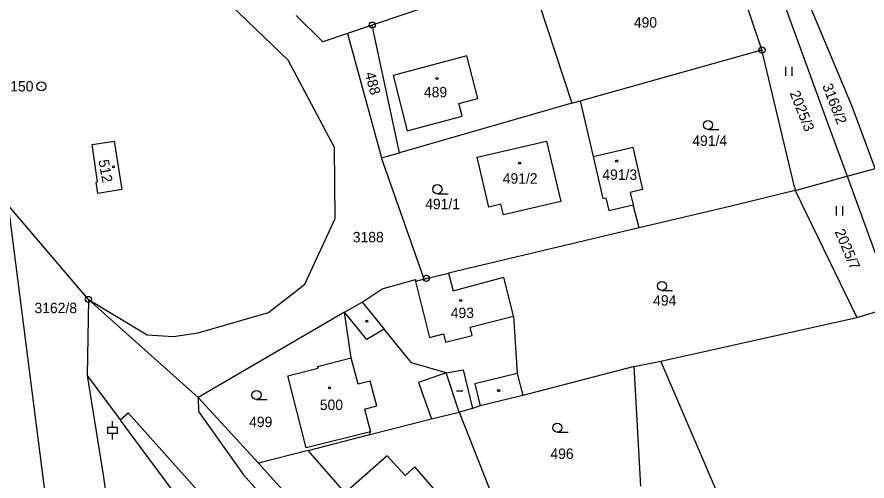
# Model space of a CAD drawing. Extents: x -736345 to -729997, y -1130177 to -1122501.
# Drawn here: x -733345 to -733206, y -1127173.3 to -1127097.5 of the extents above; entities that cross this region are included whole.
import ezdxf

# ---------------------------------------------------------------- set-up
doc = ezdxf.new("R2010")
doc.units = 0
for name, color, linetype in [('Vrstva 1', 7, 'Continuous'), ('Vrstva 10', 7, 'Continuous'), ('Vrstva 17', 7, 'Continuous'), ('Vrstva 18', 7, 'Continuous'), ('Vrstva 19', 7, 'Continuous'), ('Vrstva 25', 7, 'Continuous'), ('Vrstva 4', 7, 'Continuous')]:
    doc.layers.add(name, color=color, linetype=linetype)

msp = doc.modelspace()

# ---------------------------------------------------------------- linework, layer by layer
at = {"layer": 'Vrstva 1'}
for points in [[(-733208.47, -1127112.14), (-733230.91, -1127058.57)], [(-733232.79, -1127059.15), (-733212.88, -1127113.78)], [(-733300.68, -1127104.6), (-733332.51, -1127074.01)], [(-733223.22, -1127102.91), (-733230.62, -1127080.97)], [(-733276.25, -1127095.25), (-733286.92, -1127098.85)], [(-733259.62, -1127095.39), (-733254.3, -1127111.59)], [(-733295, -1127101.56), (-733299.37, -1127097.28)], [(-733286.92, -1127098.85), (-733290.99, -1127100.23)], [(-733282.45, -1127119.72), (-733286.92, -1127098.85)], [(-733290.99, -1127100.23), (-733295, -1127101.56)], [(-733290.99, -1127100.23), (-733285.39, -1127120.55)], [(-733252.92, -1127111.2), (-733223.22, -1127102.91)], [(-733217.88, -1127125.29), (-733223.22, -1127102.91)], [(-733293.08, -1127118.82), (-733300.68, -1127104.6)], [(-733254.3, -1127111.59), (-733282.45, -1127119.72)], [(-733254.3, -1127111.59), (-733252.92, -1127111.2)], [(-733252.92, -1127111.2), (-733250.82, -1127120.31)], [(-733204.73, -1127122.3), (-733208.47, -1127112.14)], [(-733212.88, -1127113.78), (-733209.31, -1127123.55)], [(-733333.32, -1127143.66), (-733354.98, -1127118.29)], [(-733332.72, -1127118.37), (-733329.13, -1127117.81)], [(-733331.85, -1127124.47), (-733332.72, -1127118.37)], [(-733329.13, -1127117.81), (-733327.88, -1127125.73)], [(-733269.75, -1127120.44), (-733258.42, -1127117.79)], [(-733258.42, -1127117.79), (-733256.11, -1127127.67)], [(-733293.01, -1127130.46), (-733293.08, -1127118.82)], [(-733285.39, -1127120.55), (-733282.45, -1127119.72)], [(-733250.82, -1127120.31), (-733246.35, -1127119.28)], [(-733246.35, -1127119.28), (-733244.31, -1127118.81)], [(-733244.31, -1127118.81), (-733242.72, -1127125.7)], [(-733278.44, -1127140.34), (-733285.39, -1127120.55)], [(-733267.89, -1127128.6), (-733269.75, -1127120.44)], [(-733250.82, -1127120.31), (-733249.23, -1127127.2)], [(-733209.31, -1127123.55), (-733204.73, -1127122.3)], [(-733217.8, -1127125.88), (-733209.31, -1127123.55)], [(-733209.31, -1127123.55), (-733201.54, -1127144.79)], [(-733332.05, -1127124.49), (-733331.85, -1127124.47)], [(-733331.79, -1127126.37), (-733332.05, -1127124.49)], [(-733217.88, -1127125.29), (-733217.8, -1127125.88)], [(-733327.88, -1127125.73), (-733331.79, -1127126.37)], [(-733242.72, -1127125.7), (-733244.76, -1127126.17)], [(-733244.76, -1127126.17), (-733244.29, -1127128.21)], [(-733217.8, -1127125.88), (-733228.27, -1127128.41)], [(-733217.8, -1127125.88), (-733207.69, -1127146.6)], [(-733265.9, -1127128.11), (-733267.89, -1127128.6)], [(-733265.49, -1127129.86), (-733265.9, -1127128.11)], [(-733256.11, -1127127.67), (-733265.49, -1127129.86)], [(-733249.23, -1127127.2), (-733248.73, -1127127.09)], [(-733248.73, -1127127.09), (-733248.26, -1127129.12)], [(-733248.26, -1127129.12), (-733244.29, -1127128.21)], [(-733243.31, -1127131.97), (-733244.29, -1127128.21)], [(-733228.27, -1127128.41), (-733243.31, -1127131.97)], [(-733297.96, -1127141.17), (-733293.01, -1127130.46)], [(-733243.31, -1127131.97), (-733274.47, -1127139.4)], [(-733278.06, -1127140.22), (-733274.47, -1127139.4)], [(-733274.47, -1127139.4), (-733273.71, -1127142.25)], [(-733285.28, -1127141.95), (-733279.85, -1127140.41)], [(-733279.85, -1127140.41), (-733279.84, -1127140.76)], [(-733278.44, -1127140.34), (-733279.84, -1127140.76)], [(-733278.44, -1127140.34), (-733278.06, -1127140.22)], [(-733273.71, -1127142.25), (-733265.44, -1127140.05)], [(-733263.81, -1127146.39), (-733265.44, -1127140.05)], [(-733303.9, -1127145.82), (-733297.96, -1127141.17)], [(-733288.56, -1127144.09), (-733285.28, -1127141.95)], [(-733333.32, -1127143.66), (-733333.52, -1127156.11)], [(-733315.36, -1127159.7), (-733333.32, -1127143.66)], [(-733333.32, -1127143.66), (-733323.74, -1127149.43)], [(-733291.45, -1127145.77), (-733288.56, -1127144.09)], [(-733288.56, -1127144.09), (-733284.97, -1127148.51)], [(-733207.69, -1127146.6), (-733201.54, -1127144.79)], [(-733315.38, -1127149.1), (-733303.9, -1127145.82)], [(-733291.45, -1127145.77), (-733315.36, -1127159.7)], [(-733290.37, -1127153.19), (-733291.45, -1127145.77)], [(-733263.81, -1127146.39), (-733263.24, -1127155.76)], [(-733239.76, -1127153.73), (-733207.69, -1127146.6)], [(-733319.4, -1127149.7), (-733315.38, -1127149.1)], [(-733280.5, -1127154), (-733284.97, -1127148.51)], [(-733323.74, -1127149.43), (-733319.4, -1127149.7)], [(-733295.85, -1127154.6), (-733290.37, -1127153.19)], [(-733295.77, -1127154.88), (-733295.85, -1127154.6)], [(-733274.83, -1127155.67), (-733280.5, -1127154)], [(-733244.12, -1127154.64), (-733262.3, -1127159.34)], [(-733244.12, -1127154.64), (-733239.76, -1127153.73)], [(-733243.02, -1127174.19), (-733244.12, -1127154.64)], [(-733211.22, -1127220.18), (-733239.76, -1127153.73)], [(-733300.73, -1127156.16), (-733295.77, -1127154.88)], [(-733272.72, -1127162.06), (-733274.83, -1127155.67)], [(-733263.24, -1127155.76), (-733262.3, -1127159.34)], [(-733333.52, -1127156.11), (-733330.83, -1127172.68)], [(-733333.52, -1127156.11), (-733328.14, -1127163.34)], [(-733297.75, -1127167.91), (-733300.73, -1127156.16)], [(-733315.36, -1127159.7), (-733305.5, -1127170.44)], [(-733262.3, -1127159.34), (-733269.26, -1127161.07)], [(-733270.53, -1127161.47), (-733272.72, -1127162.06)], [(-733269.26, -1127161.07), (-733270.53, -1127161.47)], [(-733328.14, -1127163.34), (-733326.82, -1127162.2)], [(-733326.82, -1127162.2), (-733290.7, -1127202.63)], [(-733277.25, -1127163.17), (-733272.72, -1127162.06)], [(-733272.72, -1127162.06), (-733267.69, -1127174.76)], [(-733328.14, -1127163.34), (-733327.94, -1127163.62)], [(-733327.94, -1127163.62), (-733316.07, -1127179.62)], [(-733287.34, -1127165.74), (-733277.25, -1127163.17)], [(-733287.19, -1127165.29), (-733297.75, -1127167.91)], [(-733297.38, -1127168.34), (-733287.34, -1127165.74)], [(-733287.34, -1127165.74), (-733287.19, -1127165.29)], [(-733297.38, -1127168.34), (-733305.5, -1127170.44)], [(-733291.35, -1127175.28), (-733297.38, -1127168.34)], [(-733305.5, -1127170.44), (-733285.5, -1127192.64)], [(-733330.83, -1127172.68), (-733329.48, -1127182.41)]]:
    msp.add_lwpolyline(points, dxfattribs=at)
at = {"layer": 'Vrstva 10'}
msp.add_lwpolyline([(-733338.29, -1127191.91), (-733347.86, -1127117.24)], dxfattribs=at)
at = {"layer": 'Vrstva 25'}
for points in [[(-733219.307, -1127107.145), (-733219.307, -1127105.645)], [(-733218.273, -1127107.145), (-733218.273, -1127105.645)], [(-733232.03, -1127115.91), (-733230.28, -1127115.91)], [(-733276.27, -1127126.41), (-733274.52, -1127126.41)], [(-733211.057, -1127129.955), (-733211.057, -1127128.455)], [(-733210.023, -1127129.955), (-733210.023, -1127128.455)], [(-733239.57, -1127142.22), (-733237.82, -1127142.22)], [(-733273.14, -1127158.62), (-733272.14, -1127158.62)], [(-733305.84, -1127160.04), (-733304.09, -1127160.04)], [(-733329.39, -1127164.56), (-733329.39, -1127163.56)], [(-733328.64, -1127165.56), (-733330.14, -1127165.56), (-733330.14, -1127164.56), (-733328.64, -1127164.56), (-733328.64, -1127165.56)], [(-733329.39, -1127166.56), (-733329.39, -1127165.56)], [(-733256.67, -1127165.37), (-733254.92, -1127165.37)]]:
    msp.add_lwpolyline(points, dxfattribs=at)
for centre, radius in [((-733286.92, -1127098.85), 0.5), ((-733286.92, -1127098.85), 0.032), ((-733223.22, -1127102.91), 0.5), ((-733223.22, -1127102.91), 0.032), ((-733276.34, -1127107.58), 0.175), ((-733341.02, -1127108.84), 0.75), ((-733341.02, -1127108.84), 0.032), ((-733232.03, -1127115.16), 0.75), ((-733262.84, -1127121.39), 0.175), ((-733246.96, -1127121.06), 0.175), ((-733329.22, -1127122.01), 0.174), ((-733276.27, -1127125.66), 0.75), ((-733278.06, -1127140.22), 0.5), ((-733278.06, -1127140.22), 0.032), ((-733239.57, -1127141.47), 0.75), ((-733333.32, -1127143.66), 0.5), ((-733333.32, -1127143.66), 0.032), ((-733272.47, -1127143.83), 0.175), ((-733287.81, -1127147.23), 0.175), ((-733305.84, -1127159.29), 0.75), ((-733293.9, -1127158.12), 0.175), ((-733266.26, -1127158.56), 0.175), ((-733256.67, -1127164.62), 0.75)]:
    msp.add_circle(centre, radius, dxfattribs=at)
at = {"layer": 'Vrstva 4'}
for points in [[(-733271.48, -1127103.88), (-733283.53, -1127107.1)], [(-733269.64, -1127110.84), (-733271.48, -1127103.88)], [(-733283.53, -1127107.1), (-733281.23, -1127116.11)], [(-733272.76, -1127111.65), (-733269.64, -1127110.84)], [(-733272.21, -1127113.75), (-733272.76, -1127111.65)], [(-733281.23, -1127116.11), (-733272.21, -1127113.75)], [(-733279.84, -1127140.76), (-733277.54, -1127149.89)], [(-733287.82, -1127150.2), (-733291.45, -1127145.77)], [(-733270.92, -1127148.18), (-733263.81, -1127146.39)], [(-733284.97, -1127148.51), (-733287.82, -1127150.2)], [(-733270.58, -1127149.55), (-733270.92, -1127148.18)], [(-733277.54, -1127149.89), (-733275.3, -1127149.29)], [(-733275.3, -1127149.29), (-733274.94, -1127150.67)], [(-733274.94, -1127150.67), (-733270.58, -1127149.55)], [(-733289.25, -1127157.53), (-733290.37, -1127153.19)], [(-733274.83, -1127155.67), (-733279.39, -1127157.26)], [(-733274.83, -1127155.67), (-733272.05, -1127155.16)], [(-733272.05, -1127155.16), (-733270.53, -1127161.47)], [(-733263.24, -1127155.76), (-733270.15, -1127157.48)], [(-733287.26, -1127157.02), (-733289.25, -1127157.53)], [(-733286.17, -1127161.04), (-733287.26, -1127157.02)], [(-733279.39, -1127157.26), (-733277.25, -1127163.17)], [(-733270.15, -1127157.48), (-733269.26, -1127161.07)], [(-733315.36, -1127159.7), (-733315.35, -1127161.99)], [(-733288.19, -1127161.59), (-733286.17, -1127161.04)], [(-733288.19, -1127161.59), (-733287.19, -1127165.29)], [(-733315.35, -1127161.99), (-733307.98, -1127172.35)], [(-733284.5, -1127169.22), (-733291.35, -1127175.28)], [(-733281.55, -1127172.46), (-733284.5, -1127169.22)], [(-733279.95, -1127171), (-733281.55, -1127172.46)], [(-733276.79, -1127174.68), (-733279.95, -1127171)], [(-733307.98, -1127172.35), (-733288.95, -1127193.76)]]:
    msp.add_lwpolyline(points, dxfattribs=at)

# ---------------------------------------------------------------- texts
at = {"layer": 'Vrstva 17'}
msp.add_text('1150', height=1.7, dxfattribs=at).set_placement((-733347.361, -1127109.69))
at = {"layer": 'Vrstva 18'}
for s, p in [('490', (-733244.16, -1127099.25)), ('491/4', (-733234.6, -1127118.58)), ('491/1', (-733278.27, -1127128.92)), ('3188', (-733290.1, -1127134.33)), ('494', (-733241.01, -1127144.67)), ('3162/8', (-733342.13, -1127145.91)), ('499', (-733307.05, -1127164.52)), ('496', (-733257.8, -1127169.72))]:
    msp.add_text(s, height=1.7, dxfattribs=at).set_placement(p)
for s, rotation, p in [('488', 284.50226, (-733288.137, -1127106.723)), ('3168/2', 291.30232, (-733213.392, -1127108.763)), ('2025/3', 291.60232, (-733218.721, -1127109.942)), ('2025/7', 292.90233, (-733211.368, -1127132.576))]:
    msp.add_text(s, height=1.7, rotation=rotation, dxfattribs=at).set_placement(p)
at = {"layer": 'Vrstva 19'}
for s, p in [('489', (-733278.47, -1127110.64)), ('491/3', (-733249.31, -1127124.13)), ('491/2', (-733265.59, -1127124.75)), ('493', (-733274.09, -1127146.71)), ('500', (-733295.49, -1127161.73))]:
    msp.add_text(s, height=1.7, dxfattribs=at).set_placement(p)
msp.add_text('512', height=1.7, rotation=280.50223, dxfattribs=at).set_placement((-733331.697, -1127120.97))

doc.saveas('drawing.dxf')
